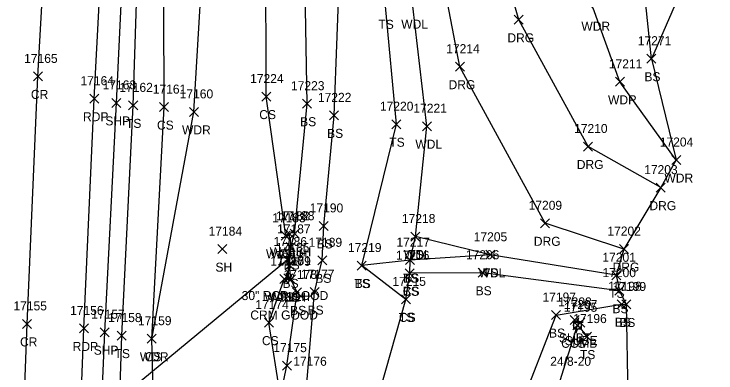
# Model space of a CAD drawing. Extents: x 1439173 to 1457902, y 641926 to 659889.
# Drawn here: x 1445698.4 to 1445854.3, y 657012.1 to 657091.9 of the extents above; entities that cross this region are included whole.
import ezdxf

# ---------------------------------------------------------------- set-up
doc = ezdxf.new("R2010")
doc.units = 0
for name, color, linetype in [('D_A', 7, 'Continuous'), ('D_C', 7, 'Continuous'), ('D_I', 7, 'Continuous'), ('D_TIC', 7, 'Continuous'), ('DCP', 7, 'Continuous'), ('DHW', 7, 'Continuous'), ('L_A', 7, 'Continuous'), ('L_I', 7, 'Continuous'), ('L_TIC', 7, 'Continuous'), ('LAWA', 7, 'Continuous'), ('LELB', 7, 'Continuous'), ('LSOGP', 7, 'Continuous'), ('P_A', 7, 'Continuous'), ('P_I', 7, 'Continuous'), ('P_TIC', 7, 'Continuous'), ('PET', 7, 'Continuous'), ('PRC', 7, 'Continuous'), ('PSP', 7, 'Continuous'), ('R_A', 7, 'Continuous'), ('R_I', 7, 'Continuous'), ('R_TIC', 7, 'Continuous'), ('RDG', 7, 'Continuous'), ('U_A', 7, 'Continuous'), ('U_C', 7, 'Continuous'), ('U_I', 7, 'Continuous'), ('U_TIC', 7, 'Continuous'), ('UP', 7, 'Continuous')]:
    doc.layers.add(name, color=color, linetype=linetype)

msp = doc.modelspace()

# ---------------------------------------------------------------- linework, layer by layer
at = {"layer": 'D_TIC'}
for points in [[(1445757.74, 657041.6), (1445759.74, 657043.6)], [(1445759.74, 657041.6), (1445757.74, 657043.6)], [(1445758.58, 657042.02), (1445760.58, 657044.02)], [(1445760.58, 657042.02), (1445758.58, 657044.02)], [(1445758.09, 657036.32), (1445760.09, 657038.32)], [(1445760.09, 657036.32), (1445758.09, 657038.32)], [(1445758.33, 657032.13), (1445760.33, 657034.13)], [(1445760.33, 657032.13), (1445758.33, 657034.13)], [(1445757.41, 657032), (1445759.41, 657034)], [(1445759.41, 657032), (1445757.41, 657034)]]:
    msp.add_lwpolyline(points, dxfattribs=at)
at = {"layer": 'DCP'}
msp.add_lwpolyline([(1445636.07, 656935.57), (1445759.09, 657037.32)], dxfattribs=at)
at = {"layer": 'DHW'}
msp.add_lwpolyline([(1445758.41, 657033), (1445759.33, 657033.13), (1445759.58, 657043.02), (1445758.74, 657042.6)], dxfattribs=at)
at = {"layer": 'L_TIC'}
for points in [[(1445838.93, 657080.93), (1445840.93, 657082.93)], [(1445840.93, 657080.93), (1445838.93, 657082.93)], [(1445831.94, 657075.8), (1445833.94, 657077.8)], [(1445833.94, 657075.8), (1445831.94, 657077.8)], [(1445753.4, 657072.52), (1445755.4, 657074.52)], [(1445755.4, 657072.52), (1445753.4, 657074.52)], [(1445723.84, 657070.57), (1445725.84, 657072.57)], [(1445725.84, 657070.57), (1445723.84, 657072.57)], [(1445730.69, 657070.18), (1445732.69, 657072.18)], [(1445732.69, 657070.18), (1445730.69, 657072.18)], [(1445762.48, 657070.94), (1445764.48, 657072.94)], [(1445764.48, 657070.94), (1445762.48, 657072.94)], [(1445737.33, 657069.12), (1445739.33, 657071.12)], [(1445739.33, 657069.12), (1445737.33, 657071.12)], [(1445768.46, 657068.35), (1445770.46, 657070.35)], [(1445770.46, 657068.35), (1445768.46, 657070.35)], [(1445782.32, 657066.38), (1445784.32, 657068.38)], [(1445784.32, 657066.38), (1445782.32, 657068.38)], [(1445789.09, 657065.94), (1445791.09, 657067.94)], [(1445791.09, 657065.94), (1445789.09, 657067.94)], [(1445844.46, 657058.43), (1445846.46, 657060.43)], [(1445846.46, 657058.43), (1445844.46, 657060.43)], [(1445766.16, 657043.79), (1445768.16, 657045.79)], [(1445768.16, 657043.79), (1445766.16, 657045.79)], [(1445757.74, 657041.6), (1445759.74, 657043.6)], [(1445759.74, 657041.6), (1445757.74, 657043.6)], [(1445759.69, 657042.06), (1445761.69, 657044.06)], [(1445761.69, 657042.06), (1445759.69, 657044.06)], [(1445786.54, 657041.44), (1445788.54, 657043.44)], [(1445788.54, 657041.44), (1445786.54, 657043.44)], [(1445786.54, 657041.44), (1445788.54, 657043.44)], [(1445788.54, 657041.44), (1445786.54, 657043.44)], [(1445743.62, 657038.63), (1445745.62, 657040.63)], [(1445745.62, 657038.63), (1445743.62, 657040.63)], [(1445758.82, 657039.12), (1445760.82, 657041.12)], [(1445760.82, 657039.12), (1445758.82, 657041.12)], [(1445803.14, 657037.38), (1445805.14, 657039.38)], [(1445805.14, 657037.38), (1445803.14, 657039.38)], [(1445803.14, 657037.38), (1445805.14, 657039.38)], [(1445805.14, 657037.38), (1445803.14, 657039.38)], [(1445765.85, 657036.15), (1445767.85, 657038.15)], [(1445767.85, 657036.15), (1445765.85, 657038.15)], [(1445785.34, 657036.2), (1445787.34, 657038.2)], [(1445787.34, 657036.2), (1445785.34, 657038.2)], [(1445785.34, 657036.2), (1445787.34, 657038.2)], [(1445787.34, 657036.2), (1445785.34, 657038.2)], [(1445758.57, 657035.02), (1445760.57, 657037.02)], [(1445760.57, 657035.02), (1445758.57, 657037.02)], [(1445774.59, 657034.99), (1445776.59, 657036.99)], [(1445776.59, 657034.99), (1445774.59, 657036.99)], [(1445774.59, 657034.99), (1445776.59, 657036.99)], [(1445776.59, 657034.99), (1445774.59, 657036.99)], [(1445785.28, 657033.28), (1445787.28, 657035.28)], [(1445787.28, 657033.28), (1445785.28, 657035.28)], [(1445785.28, 657033.28), (1445787.28, 657035.28)], [(1445787.28, 657033.28), (1445785.28, 657035.28)], [(1445801.46, 657033.39), (1445803.46, 657035.39)], [(1445803.46, 657033.39), (1445801.46, 657035.39)], [(1445831.14, 657032.82), (1445833.14, 657034.82)], [(1445833.14, 657032.82), (1445831.14, 657034.82)], [(1445757.41, 657032), (1445759.41, 657034)], [(1445759.41, 657032), (1445757.41, 657034)], [(1445758.89, 657031.94), (1445760.89, 657033.94)], [(1445760.89, 657031.94), (1445758.89, 657033.94)], [(1445760.26, 657029.03), (1445762.26, 657031.03)], [(1445762.26, 657029.03), (1445760.26, 657031.03)], [(1445764.13, 657029.09), (1445766.13, 657031.09)], [(1445766.13, 657029.09), (1445764.13, 657031.09)], [(1445831.83, 657029.41), (1445833.83, 657031.41)], [(1445833.83, 657029.41), (1445831.83, 657031.41)], [(1445784.43, 657027.48), (1445786.43, 657029.48)], [(1445786.43, 657027.48), (1445784.43, 657029.48)], [(1445784.43, 657027.48), (1445786.43, 657029.48)], [(1445786.43, 657027.48), (1445784.43, 657029.48)], [(1445832.36, 657026.4), (1445834.36, 657028.4)], [(1445834.36, 657026.4), (1445832.36, 657028.4)], [(1445833.36, 657026.34), (1445835.36, 657028.34)], [(1445835.36, 657026.34), (1445833.36, 657028.34)], [(1445817.76, 657023.99), (1445819.76, 657025.99)], [(1445819.76, 657023.99), (1445817.76, 657025.99)], [(1445754, 657022.31), (1445756, 657024.31)], [(1445756, 657022.31), (1445754, 657024.31)], [(1445822.5, 657021.72), (1445824.5, 657023.72)], [(1445824.5, 657021.72), (1445822.5, 657023.72)], [(1445721.3, 657019.43), (1445723.3, 657021.43)], [(1445723.3, 657019.43), (1445721.3, 657021.43)], [(1445727.95, 657018.74), (1445729.95, 657020.74)], [(1445729.95, 657018.74), (1445727.95, 657020.74)], [(1445727.95, 657018.74), (1445729.95, 657020.74)], [(1445729.95, 657018.74), (1445727.95, 657020.74)], [(1445824.66, 657019.21), (1445826.66, 657021.21)], [(1445826.66, 657019.21), (1445824.66, 657021.21)], [(1445758, 657012.76), (1445760, 657014.76)], [(1445760, 657012.76), (1445758, 657014.76)]]:
    msp.add_lwpolyline(points, dxfattribs=at)
at = {"layer": 'LAWA'}
for points in [[(1445725.13, 656777.18), (1445727.87, 656804.16), (1445728.21, 656833.93), (1445724.71, 656846.71), (1445724.21, 656880.94), (1445726.27, 656942.13), (1445730.18, 656972.46), (1445728.95, 657019.74), (1445738.33, 657070.12), (1445741.02, 657116.11), (1445748.25, 657175.33), (1445746.07, 657220.02), (1445745.7, 657275.98), (1445745.39, 657322.83), (1445747.59, 657366.11), (1445750.97, 657366.33), (1445757.31, 657366.47), (1445760.01, 657366.21), (1445770.05, 657366.37), (1445773.34, 657342.05)], [(1445804.14, 657038.38), (1445787.54, 657042.44), (1445790.09, 657066.94), (1445786.95, 657093.61), (1445786.08, 657135.46), (1445783.69, 657179.42), (1445785.65, 657225.42), (1445776.33, 657283.29), (1445774.68, 657322.03), (1445773.34, 657342.05)], [(1445845.46, 657059.43), (1445832.94, 657076.8), (1445827.02, 657093.14), (1445815.63, 657107.74), (1445814.04, 657135.5), (1445806.47, 657179.26), (1445810.04, 657227.2), (1445805.14, 657286.38), (1445814.68, 657286.31)]]:
    msp.add_lwpolyline(points, dxfattribs=at)
at = {"layer": 'LELB'}
for points in [[(1445709.82, 656778.25), (1445711.79, 656805.06), (1445713.54, 656835.76), (1445715.26, 656847.08), (1445716.94, 656881.7), (1445719.09, 656941.79), (1445720.83, 656974.78), (1445722.3, 657020.43), (1445724.84, 657071.57), (1445726.31, 657117.07), (1445729.4, 657171.63), (1445731.85, 657222.94), (1445734.13, 657277.6), (1445736.12, 657322.31), (1445738.39, 657367.85), (1445740.06, 657400.24), (1445744.31, 657407.61), (1445748.15, 657409.46), (1445754, 657408.4)], [(1445727.87, 656804.16), (1445735.07, 656833.81), (1445751.89, 656887.48), (1445766.92, 656940.86), (1445778.45, 656979.48), (1445778.71, 657004.92), (1445785.43, 657028.48), (1445775.59, 657035.99), (1445783.32, 657067.38), (1445780.89, 657093.57), (1445777.67, 657132.18), (1445777.46, 657180.1), (1445771.64, 657224.73), (1445770.55, 657278.06), (1445765.19, 657320.62), (1445760.01, 657366.21), (1445759.36, 657402.97), (1445754, 657408.4)], [(1445728.95, 657019.74), (1445731.69, 657071.18), (1445731.56, 657117.07), (1445734.09, 657172.76), (1445736.41, 657221.66), (1445738.18, 657277.49), (1445740.04, 657322.61), (1445743.06, 657367.11), (1445742.49, 657399.89), (1445744.31, 657407.61)], [(1445757.57, 657006.91), (1445759, 657013.76), (1445761.26, 657030.03), (1445759.89, 657032.94), (1445759.57, 657036.02), (1445759.82, 657040.12), (1445760.69, 657043.06), (1445763.48, 657071.94), (1445762.9, 657105.75), (1445761.74, 657131.93), (1445757.8, 657176.62), (1445756.77, 657220.51), (1445755.96, 657276.45), (1445754.59, 657323.25), (1445750.97, 657366.33), (1445748.63, 657403.23), (1445751.11, 657405.14), (1445755.71, 657403.83), (1445755.28, 657400.15)], [(1445717.49, 656778.08), (1445719.37, 656804.3), (1445723.03, 656835.6), (1445724.71, 656846.71), (1445735, 656877.64), (1445746.86, 656942.01), (1445753.89, 656970.68), (1445763.48, 657010.73), (1445765.13, 657030.09), (1445766.85, 657037.15), (1445767.16, 657044.79), (1445769.46, 657069.35), (1445770.81, 657104.61), (1445770.04, 657132.58), (1445769.95, 657178.72), (1445766.81, 657225.04), (1445765.18, 657278.83), (1445762.77, 657321.37), (1445757.31, 657366.47), (1445755.28, 657400.15)], [(1445839.93, 657081.93), (1445837.18, 657108.26), (1445829.6, 657160.76), (1445827.99, 657183.11), (1445814.76, 657231.16), (1445815.01, 657321.33), (1445804.69, 657320.4)], [(1445758.74, 657042.6), (1445754.4, 657073.52), (1445754.27, 657106.34), (1445753.86, 657129.87)], [(1445832.14, 657033.82), (1445804.14, 657038.38), (1445786.34, 657037.2), (1445787.54, 657042.44)], [(1445832.83, 657030.41), (1445802.46, 657034.39), (1445786.28, 657034.28), (1445786.34, 657037.2), (1445775.59, 657035.99)], [(1445785.43, 657028.48), (1445786.28, 657034.28)], [(1445757.57, 657006.91), (1445755, 657023.31), (1445758.41, 657033)], [(1445751.03, 656777.65), (1445757.27, 656804.1), (1445764.46, 656830.57), (1445779.54, 656879.38), (1445799.96, 656937.55), (1445809.42, 656976.96), (1445810.72, 657004.21), (1445818.76, 657024.99), (1445833.36, 657027.4), (1445834.36, 657027.34)], [(1445760.42, 656773.23), (1445766.96, 656804.67), (1445774.36, 656830.81), (1445788.62, 656881.13), (1445810.04, 656937.59), (1445817.8, 656979.33), (1445817.36, 657003.14), (1445823.5, 657022.72), (1445825.66, 657020.21)]]:
    msp.add_lwpolyline(points, dxfattribs=at)
at = {"layer": 'LSOGP'}
msp.add_lwpolyline([(1445837.7, 657422.16), (1445833.36, 657412.1), (1445844.34, 657402.85), (1445811.74, 657404.85), (1445816.95, 657366.7), (1445822.88, 657328.87), (1445827.77, 657292.93), (1445832.62, 657262.22), (1445838.33, 657224.5), (1445844.22, 657183.14), (1445848.76, 657153.57), (1445854.27, 657114.77), (1445839.93, 657081.93), (1445845.46, 657059.44), (1445842, 657053.29), (1445833.83, 657039.64), (1445832.14, 657033.82), (1445832.82, 657030.41), (1445834.35, 657027.33), (1445835.78, 656945.6), (1445816.31, 656880.23), (1445824.62, 656807.5), (1445809.61, 656766.97)], dxfattribs=at)
at = {"layer": 'P_TIC'}
for points in [[(1445702.69, 657077), (1445704.69, 657079)], [(1445704.69, 657077), (1445702.69, 657079)], [(1445715.21, 657072.05), (1445717.21, 657074.05)], [(1445717.21, 657072.05), (1445715.21, 657074.05)], [(1445720.13, 657071.12), (1445722.13, 657073.12)], [(1445722.13, 657071.12), (1445720.13, 657073.12)], [(1445700.27, 657022.03), (1445702.27, 657024.03)], [(1445702.27, 657022.03), (1445700.27, 657024.03)], [(1445712.91, 657021.02), (1445714.91, 657023.02)], [(1445714.91, 657021.02), (1445712.91, 657023.02)], [(1445717.54, 657020.18), (1445719.54, 657022.18)], [(1445719.54, 657020.18), (1445717.54, 657022.18)]]:
    msp.add_lwpolyline(points, dxfattribs=at)
at = {"layer": 'PET'}
msp.add_lwpolyline([(1445707.39, 656778.5), (1445708.41, 656805.2), (1445710.55, 656836.09), (1445712.55, 656882.39), (1445715.43, 656942.86), (1445710.68, 656942.77), (1445712.1, 656975.27), (1445713.91, 657022.02), (1445716.21, 657073.05), (1445718.52, 657117.97), (1445720.66, 657172.68), (1445723.04, 657224.52), (1445725.16, 657277.91), (1445727.44, 657322.62), (1445729.23, 657369.01), (1445730.46, 657410.82), (1445731.81, 657455.01)], dxfattribs=at)
at = {"layer": 'PRC'}
msp.add_lwpolyline([(1445688.91, 656739.66), (1445692.12, 656804.69), (1445693.14, 656836.42), (1445695.63, 656884.56), (1445697.73, 656942.86), (1445699.53, 656975.93), (1445701.27, 657023.03), (1445703.69, 657078), (1445705.96, 657118.62), (1445708.36, 657172.58), (1445710.8, 657225.13), (1445713.11, 657277.87), (1445714.93, 657324.03), (1445716.27, 657370.27), (1445717.73, 657411.99), (1445719.32, 657456.29)], dxfattribs=at)
at = {"layer": 'PSP'}
msp.add_lwpolyline([(1445715.43, 656942.86), (1445716.56, 656974.78), (1445718.54, 657021.18), (1445721.13, 657072.12), (1445725.85, 657172.14), (1445728.1, 657223.5), (1445730.09, 657277.7), (1445732.34, 657322.52), (1445734.14, 657368.16), (1445734.12, 657401.78), (1445736.77, 657453.83)], dxfattribs=at)
at = {"layer": 'R_TIC'}
for points in [[(1445809.46, 657089.57), (1445811.46, 657091.57)], [(1445811.46, 657089.57), (1445809.46, 657091.57)], [(1445796.39, 657079.16), (1445798.39, 657081.16)], [(1445798.39, 657079.16), (1445796.39, 657081.16)], [(1445824.87, 657061.43), (1445826.87, 657063.43)], [(1445826.87, 657061.43), (1445824.87, 657063.43)], [(1445841, 657052.29), (1445843, 657054.29)], [(1445843, 657052.29), (1445841, 657054.29)], [(1445815.33, 657044.37), (1445817.33, 657046.37)], [(1445817.33, 657044.37), (1445815.33, 657046.37)], [(1445832.83, 657038.65), (1445834.83, 657040.65)], [(1445834.83, 657038.65), (1445832.83, 657040.65)]]:
    msp.add_lwpolyline(points, dxfattribs=at)
at = {"layer": 'RDG'}
for points in [[(1445842, 657053.29), (1445825.87, 657062.43), (1445810.46, 657090.57), (1445806.52, 657104.6), (1445802.03, 657137.57), (1445801.14, 657179.02), (1445800.27, 657226.85), (1445797.41, 657283.31), (1445794.47, 657322.72), (1445788.87, 657361.46), (1445788.2, 657367.59), (1445781.53, 657404.89), (1445783.97, 657414.47), (1445792.13, 657415.68), (1445810.94, 657414.5), (1445833.37, 657412.1)], [(1445833.83, 657039.65), (1445816.33, 657045.37), (1445797.39, 657080.16), (1445793.72, 657099.54), (1445791.05, 657135.05), (1445789.32, 657179.74), (1445789.3, 657225.94), (1445783.95, 657283.61), (1445780.76, 657321.39), (1445775.63, 657365.2), (1445767.24, 657397.06), (1445762.03, 657404.92), (1445757.49, 657410.77), (1445748.91, 657413.8), (1445741.37, 657408.96), (1445734.12, 657401.78)]]:
    msp.add_lwpolyline(points, dxfattribs=at)
at = {"layer": 'U_TIC'}
for points in [[(1445821.91, 657022.91), (1445823.91, 657024.91)], [(1445823.91, 657022.91), (1445821.91, 657024.91)], [(1445823.17, 657022.32), (1445825.17, 657024.32)], [(1445825.17, 657022.32), (1445823.17, 657024.32)]]:
    msp.add_lwpolyline(points, dxfattribs=at)
at = {"layer": 'UP'}
for p, q in [((1445822.67, 657021.88), (1445822.67, 657023.55)), ((1445822.67, 657023.55), (1445824.33, 657023.55)), ((1445823.75, 657024.38), (1445823.5, 657023.55)), ((1445824.33, 657023.55), (1445824.33, 657021.88)), ((1445824.33, 657021.88), (1445822.67, 657021.88)), ((1445823.25, 657021.05), (1445823.5, 657021.88)), ((1445823.5, 657022.72), (1445823.5, 657022.72))]:
    msp.add_line(p, q, dxfattribs=at)
msp.add_circle((1445823.5, 657022.72), 0.833, dxfattribs=at)

# ---------------------------------------------------------------- texts
at = {"layer": 'D_A'}
for s, p in [('WALLH', (1445754.33, 657037.6)), ('WALLH', (1445755.17, 657038.02)), ('P', (1445758.47, 657032.32)), ('WALLH', (1445754, 657028)), ('WALLH', (1445754.92, 657028.13))]:
    msp.add_text(s, height=2, dxfattribs=at).set_placement(p)
at = {"layer": 'D_C'}
for s, p in [('30" RCP GOOD', (1445748.94, 657028.32)), ('CRM GOOD', (1445750.86, 657024))]:
    msp.add_text(s, height=2, dxfattribs=at).set_placement(p)
at = {"layer": 'D_I'}
for s, p in [('17183', (1445755.72, 657045.6)), ('17182', (1445756.56, 657046.02)), ('17186', (1445756.01, 657040.32)), ('17180', (1445755.3, 657036)), ('17181', (1445756.88, 657036.13))]:
    msp.add_text(s, height=2, dxfattribs=at).set_placement(p)
at = {"layer": 'L_A'}
for s, p in [('TS', (1445779.3, 657088.57)), ('WDL', (1445784.37, 657088.61)), ('WDR', (1445824.38, 657088.14)), ('BS', (1445838.38, 657076.93)), ('WDR', (1445830.3, 657071.8)), ('CS', (1445752.84, 657068.52)), ('TS', (1445723.25, 657066.57)), ('BS', (1445761.92, 657066.94)), ('CS', (1445730.13, 657066.18)), ('WDR', (1445735.69, 657065.12)), ('BS', (1445767.91, 657064.35)), ('TS', (1445781.73, 657062.38)), ('WDL', (1445787.51, 657061.94)), ('WDR', (1445842.82, 657054.43)), ('BS', (1445765.6, 657039.79)), ('CS', (1445757.18, 657037.6)), ('BS', (1445759.14, 657038.06)), ('WDL', (1445784.96, 657037.44)), ('TS', (1445785.95, 657037.44)), ('SH', (1445743.11, 657034.63)), ('BS', (1445758.26, 657035.12)), ('BS', (1445765.29, 657032.15)), ('TS', (1445784.75, 657032.2)), ('BS', (1445784.78, 657032.2)), ('WDL', (1445801.56, 657033.38)), ('TS', (1445802.55, 657033.38)), ('BS', (1445758.01, 657031.02)), ('TS', (1445774, 657030.99)), ('BS', (1445774.03, 657030.99)), ('CS', (1445784.72, 657029.28)), ('BS', (1445784.72, 657029.28)), ('BS', (1445800.9, 657029.39)), ('CS', (1445756.85, 657028)), ('BS', (1445758.33, 657027.94)), ('TS', (1445830.55, 657028.82)), ('BS', (1445759.7, 657025.03)), ('BS', (1445763.57, 657025.09)), ('BS', (1445831.27, 657025.41)), ('TS', (1445783.84, 657023.48)), ('CS', (1445783.87, 657023.48)), ('BS', (1445831.8, 657022.4)), ('BS', (1445832.8, 657022.34)), ('BS', (1445817.2, 657019.99)), ('CS', (1445753.44, 657018.31)), ('TS', (1445821.91, 657017.72)), ('TS', (1445720.71, 657015.43)), ('TS', (1445824.07, 657015.21)), ('WDR', (1445726.31, 657014.74)), ('CS', (1445727.39, 657014.74))]:
    msp.add_text(s, height=2, dxfattribs=at).set_placement(p)
at = {"layer": 'L_I'}
for s, p in [('17271', (1445836.91, 657084.93)), ('17211', (1445830.48, 657079.8)), ('17224', (1445750.81, 657076.52)), ('17162', (1445721.77, 657074.57)), ('17161', (1445729.19, 657074.18)), ('17223', (1445759.89, 657074.94)), ('17160', (1445735.17, 657073.12)), ('17222', (1445765.87, 657072.35)), ('17220', (1445779.64, 657070.38)), ('17221', (1445787.07, 657069.94)), ('17204', (1445841.79, 657062.43)), ('17190', (1445764.05, 657047.79)), ('17188', (1445757.67, 657046.06)), ('17183', (1445755.72, 657045.6)), ('17218', (1445784.52, 657045.44)), ('17218', (1445784.52, 657045.44)), ('17187', (1445756.8, 657043.12)), ('17184', (1445741.59, 657042.63)), ('17205', (1445800.47, 657041.38)), ('17205', (1445800.47, 657041.38)), ('17189', (1445763.81, 657040.15)), ('17217', (1445783.31, 657040.2)), ('17217', (1445783.31, 657040.2)), ('17185', (1445756.54, 657039.02)), ('17219', (1445772.55, 657038.99)), ('17219', (1445772.55, 657038.99)), ('17216', (1445783.2, 657037.28)), ('17216', (1445783.2, 657037.28)), ('17206', (1445798.74, 657037.39)), ('17201', (1445829.04, 657036.82)), ('17180', (1445755.3, 657036)), ('17179', (1445756.86, 657035.94)), ('17178', (1445758.23, 657033.03)), ('17177', (1445762.11, 657033.09)), ('17200', (1445829.07, 657033.41)), ('17215', (1445782.41, 657031.48)), ('17215', (1445782.41, 657031.48)), ('17198', (1445830.34, 657030.4)), ('17199', (1445831.33, 657030.34)), ('17197', (1445815.74, 657027.99)), ('17174', (1445751.97, 657026.31)), ('17195', (1445820.48, 657025.72)), ('17158', (1445719.27, 657023.43)), ('17159', (1445725.92, 657022.74)), ('17159', (1445725.92, 657022.74)), ('17196', (1445822.58, 657023.21)), ('17175', (1445755.97, 657016.76)), ('17176', (1445760.4, 657013.73))]:
    msp.add_text(s, height=2, dxfattribs=at).set_placement(p)
at = {"layer": 'P_A'}
for s, p in [('CR', (1445702.13, 657073)), ('RDP', (1445713.7, 657068.05)), ('SHP', (1445718.67, 657067.12)), ('CR', (1445699.71, 657018.03)), ('RDP', (1445711.4, 657017.02)), ('SHP', (1445716.08, 657016.18))]:
    msp.add_text(s, height=2, dxfattribs=at).set_placement(p)
at = {"layer": 'P_I'}
for s, p in [('17165', (1445700.62, 657081)), ('17164', (1445713.14, 657076.05)), ('17163', (1445718.06, 657075.12)), ('17155', (1445698.25, 657026.03)), ('17156', (1445710.83, 657025.02)), ('17157', (1445715.52, 657024.18))]:
    msp.add_text(s, height=2, dxfattribs=at).set_placement(p)
at = {"layer": 'R_A'}
for p in [(1445807.95, 657085.57), (1445794.88, 657075.16), (1445823.36, 657057.43), (1445839.49, 657048.29), (1445813.82, 657040.37), (1445831.32, 657034.65)]:
    msp.add_text('DRG', height=2, dxfattribs=at).set_placement(p)
at = {"layer": 'R_I'}
for s, p in [('17214', (1445794.36, 657083.16)), ('17210', (1445822.76, 657065.43)), ('17203', (1445838.33, 657056.29)), ('17209', (1445812.66, 657048.37)), ('17202', (1445830.16, 657042.65))]:
    msp.add_text(s, height=2, dxfattribs=at).set_placement(p)
at = {"layer": 'U_A'}
for s, p in [('SUBT', (1445819.41, 657018.91)), ('SUBE', (1445820.7, 657018.32)), ('COMB', (1445819.89, 657017.72))]:
    msp.add_text(s, height=2, dxfattribs=at).set_placement(p)
at = {"layer": 'U_C'}
msp.add_text('24/8-20', height=2, dxfattribs=at).set_placement((1445817.46, 657013.72))
at = {"layer": 'U_I'}
for s, p in [('17208', (1445819.24, 657026.91)), ('17207', (1445820.5, 657026.32)), ('17195', (1445820.48, 657025.72))]:
    msp.add_text(s, height=2, dxfattribs=at).set_placement(p)

doc.saveas('drawing.dxf')
